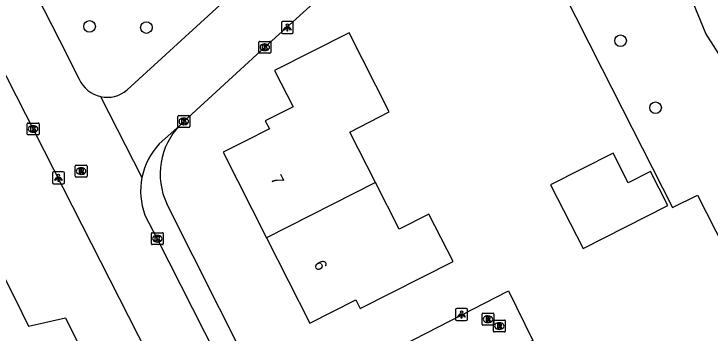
# Model space of a CAD drawing. Extents: x 162722 to 165099, y 384721 to 386283.
# Drawn here: x 163760.6 to 163819.1, y 384969 to 384995.9 of the extents above; entities that cross this region are included whole.
import ezdxf

# ---------------------------------------------------------------- set-up
doc = ezdxf.new("R2010")
doc.units = 0
for name, color, linetype in [('IMGEO_Boom', 7, 'Continuous'), ('IMGEO_Groenvoorziening', 7, 'Continuous'), ('IMGEO_Kolk', 7, 'Continuous'), ('IMGEO_Lichtpunt', 7, 'Continuous'), ('IMGEO_Pand', 7, 'Continuous'), ('IMGEO_Pand_nummerreeks', 7, 'Continuous'), ('IMGEO_Rijbaan_lokaal_open', 7, 'Continuous'), ('IMGEO_Rioolput', 7, 'Continuous'), ('IMGEO_Voetpad_open', 7, 'Continuous')]:
    doc.layers.add(name, color=color, linetype=linetype)

msp = doc.modelspace()

# ---------------------------------------------------------------- linework, layer by layer
at = {"layer": 'IMGEO_Boom'}
for centre in [(163766.981, 384994.813), (163771.756, 384994.718), (163811.579, 384993.61), (163814.52, 384987.979)]:
    msp.add_circle(centre, 0.489, dxfattribs=at)
at = {"layer": 'IMGEO_Groenvoorziening'}
for points in [[(163821.501, 384989.907), (163821.467, 384989.96), (163818.75, 384994.205), (163817.003, 384998.463), (163813.545, 385004.677), (163810.006, 385008.789), (163804.532, 385019.055), (163803.653, 385020.249), (163800.305, 385018.786)], [(163792.25, 385001.396), (163802.343, 385006.509), (163805.625, 385000), (163810.019, 384991.283), (163815.938, 384979.592), (163818.047, 384980.633), (163823.424, 384970.076), (163821.324, 384968.955), (163837.132, 384937.732), (163844.43, 384923.507)]]:
    msp.add_lwpolyline(points, dxfattribs=at)
at = {"layer": 'IMGEO_Kolk'}
for p, q in [((163781.275, 384993.556), (163782.127, 384993.556)), ((163781.2, 384992.63), (163781.2, 384993.482)), ((163781.688, 384993.336), (163781.713, 384993.336)), ((163782.201, 384993.482), (163782.201, 384992.63)), ((163782.127, 384992.556), (163781.275, 384992.556)), ((163781.711, 384992.776), (163781.686, 384992.776)), ((163774.4, 384986.399), (163774.4, 384987.251)), ((163774.475, 384987.325), (163775.327, 384987.325)), ((163774.888, 384987.105), (163774.913, 384987.105)), ((163775.401, 384987.251), (163775.401, 384986.399)), ((163761.742, 384985.768), (163761.742, 384986.62)), ((163761.817, 384986.694), (163762.669, 384986.694)), ((163762.743, 384986.62), (163762.743, 384985.768)), ((163774.911, 384986.545), (163774.886, 384986.545)), ((163762.23, 384986.474), (163762.255, 384986.474)), ((163775.327, 384986.325), (163774.475, 384986.325)), ((163762.669, 384985.694), (163761.817, 384985.694)), ((163762.253, 384985.914), (163762.228, 384985.914)), ((163772.176, 384976.545), (163772.176, 384977.397)), ((163772.251, 384977.471), (163773.103, 384977.471)), ((163772.664, 384977.251), (163772.689, 384977.251)), ((163773.177, 384977.397), (163773.177, 384976.545)), ((163772.687, 384976.691), (163772.662, 384976.691)), ((163773.103, 384976.471), (163772.251, 384976.471))]:
    msp.add_line(p, q, dxfattribs=at)
for points in [[(163781.275, 384993.556), (163782.127, 384993.556)], [(163781.2, 384992.63), (163781.2, 384993.482)], [(163781.521, 384993.256), (163781.644, 384993.256), (163781.644, 384993.105), (163781.774, 384993.256), (163781.938, 384993.256), (163781.792, 384993.105), (163781.945, 384992.856), (163781.793, 384992.856), (163781.708, 384993.02), (163781.644, 384992.953), (163781.644, 384992.856), (163781.521, 384992.856), (163781.521, 384993.256)], [(163782.201, 384993.482), (163782.201, 384992.63)], [(163782.127, 384992.556), (163781.275, 384992.556)], [(163774.4, 384986.399), (163774.4, 384987.251)], [(163774.475, 384987.325), (163775.327, 384987.325)], [(163775.401, 384987.251), (163775.401, 384986.399)], [(163761.742, 384985.768), (163761.742, 384986.62)], [(163761.817, 384986.694), (163762.669, 384986.694)], [(163762.743, 384986.62), (163762.743, 384985.768)], [(163774.721, 384987.025), (163774.844, 384987.025), (163774.844, 384986.874), (163774.974, 384987.025), (163775.138, 384987.025), (163774.992, 384986.874), (163775.145, 384986.625), (163774.993, 384986.625), (163774.908, 384986.789), (163774.844, 384986.722), (163774.844, 384986.625), (163774.721, 384986.625), (163774.721, 384987.025)], [(163762.063, 384986.394), (163762.186, 384986.394), (163762.186, 384986.243), (163762.316, 384986.394), (163762.48, 384986.394), (163762.334, 384986.243), (163762.487, 384985.994), (163762.335, 384985.994), (163762.25, 384986.158), (163762.186, 384986.091), (163762.186, 384985.994), (163762.063, 384985.994), (163762.063, 384986.394)], [(163775.327, 384986.325), (163774.475, 384986.325)], [(163762.669, 384985.694), (163761.817, 384985.694)], [(163772.176, 384976.545), (163772.176, 384977.397)], [(163772.251, 384977.471), (163773.103, 384977.471)], [(163772.497, 384977.171), (163772.62, 384977.171), (163772.62, 384977.02), (163772.75, 384977.171), (163772.914, 384977.171), (163772.768, 384977.02), (163772.921, 384976.771), (163772.769, 384976.771), (163772.684, 384976.935), (163772.62, 384976.868), (163772.62, 384976.771), (163772.497, 384976.771), (163772.497, 384977.171)], [(163773.177, 384977.397), (163773.177, 384976.545)], [(163773.103, 384976.471), (163772.251, 384976.471)]]:
    msp.add_lwpolyline(points, dxfattribs=at)
for centre, start, end in [((163781.277, 384993.48), 91.55205, 178.44795), ((163781.277, 384993.48), 91.55205, 178.44795), ((163782.125, 384993.48), 1.55205, 88.44795), ((163782.125, 384993.48), 1.55205, 88.44795), ((163781.277, 384992.632), 181.55205, 268.44795), ((163781.277, 384992.632), 181.55205, 268.44795), ((163782.125, 384992.632), 271.55205, 358.44795), ((163782.125, 384992.632), 271.55205, 358.44795), ((163774.477, 384987.249), 91.55205, 178.44795), ((163774.477, 384987.249), 91.55205, 178.44795), ((163775.325, 384987.249), 1.55205, 88.44795), ((163775.325, 384987.249), 1.55205, 88.44795), ((163761.819, 384986.618), 91.55205, 178.44795), ((163761.819, 384986.618), 91.55205, 178.44795), ((163762.667, 384986.618), 1.55205, 88.44795), ((163762.667, 384986.618), 1.55205, 88.44795), ((163774.477, 384986.401), 181.55205, 268.44795), ((163774.477, 384986.401), 181.55205, 268.44795), ((163775.325, 384986.401), 271.55205, 358.44795), ((163775.325, 384986.401), 271.55205, 358.44795), ((163761.819, 384985.77), 181.55205, 268.44795), ((163761.819, 384985.77), 181.55205, 268.44795), ((163762.667, 384985.77), 271.55205, 358.44795), ((163762.667, 384985.77), 271.55205, 358.44795), ((163772.253, 384977.395), 91.55205, 178.44795), ((163772.253, 384977.395), 91.55205, 178.44795), ((163773.101, 384977.395), 1.55205, 88.44795), ((163773.101, 384977.395), 1.55205, 88.44795), ((163772.253, 384976.547), 181.55205, 268.44795), ((163772.253, 384976.547), 181.55205, 268.44795), ((163773.101, 384976.547), 271.55205, 358.44795), ((163773.101, 384976.547), 271.55205, 358.44795)]:
    msp.add_arc(centre, 0.0765, start, end, dxfattribs=at)
for centre, major_axis, ratio, start_param, end_param in [((163781.687, 384993.056), (-0.387, 0.002), 0.722429, 4.712389, 7.853982), ((163781.712, 384993.056), (-0.39, 0.002), 0.717154, 1.570796, 4.712389), ((163774.887, 384986.825), (-0.387, 0.002), 0.722429, 4.712389, 7.853982), ((163774.912, 384986.825), (-0.39, 0.002), 0.717154, 1.570796, 4.712389), ((163762.229, 384986.194), (-0.387, 0.002), 0.722429, 4.712389, 7.853982), ((163762.254, 384986.194), (-0.39, 0.002), 0.717154, 1.570796, 4.712389), ((163772.663, 384976.971), (-0.387, 0.002), 0.722429, 4.712389, 7.853982), ((163772.688, 384976.971), (-0.39, 0.002), 0.717154, 1.570796, 4.712389)]:
    msp.add_ellipse(centre, major_axis=major_axis, ratio=ratio, start_param=start_param, end_param=end_param, dxfattribs=at)
at = {"layer": 'IMGEO_Lichtpunt'}
for p, q in [((163783.099, 384995.123), (163783.099, 384994.316)), ((163783.099, 384995.123), (163783.099, 384994.316)), ((163784.001, 384995.218), (163783.193, 384995.218)), ((163784.001, 384995.218), (163783.193, 384995.218)), ((163784.095, 384994.316), (163784.095, 384995.123)), ((163784.095, 384994.316), (163784.095, 384995.123)), ((163783.193, 384994.222), (163784.001, 384994.222)), ((163783.193, 384994.222), (163784.001, 384994.222)), ((163763.875, 384982.491), (163763.875, 384981.684)), ((163763.875, 384982.491), (163763.875, 384981.684)), ((163764.777, 384982.586), (163763.969, 384982.586)), ((163764.777, 384982.586), (163763.969, 384982.586)), ((163764.871, 384981.684), (163764.871, 384982.491)), ((163764.871, 384981.684), (163764.871, 384982.491)), ((163763.969, 384981.59), (163764.777, 384981.59)), ((163763.969, 384981.59), (163764.777, 384981.59)), ((163797.726, 384971.003), (163797.726, 384970.196)), ((163797.726, 384971.003), (163797.726, 384970.196)), ((163798.628, 384971.098), (163797.82, 384971.098)), ((163798.628, 384971.098), (163797.82, 384971.098)), ((163798.722, 384970.196), (163798.722, 384971.003)), ((163798.722, 384970.196), (163798.722, 384971.003)), ((163797.82, 384970.102), (163798.628, 384970.102)), ((163797.82, 384970.102), (163798.628, 384970.102))]:
    msp.add_line(p, q, dxfattribs=at)
for points in [[(163783.473, 384994.787), (163783.512, 384994.759), (163783.324, 384994.497), (163783.286, 384994.524), (163783.473, 384994.787)], [(163783.575, 384994.739), (163783.622, 384994.739), (163783.622, 384994.417), (163783.575, 384994.417), (163783.575, 384994.739)], [(163783.685, 384994.759), (163783.723, 384994.786), (163783.91, 384994.524), (163783.871, 384994.496), (163783.685, 384994.759)], [(163764.249, 384982.155), (163764.288, 384982.127), (163764.1, 384981.865), (163764.062, 384981.892), (163764.249, 384982.155)], [(163764.351, 384982.107), (163764.398, 384982.107), (163764.398, 384981.785), (163764.351, 384981.785), (163764.351, 384982.107)], [(163764.461, 384982.127), (163764.499, 384982.154), (163764.686, 384981.892), (163764.647, 384981.864), (163764.461, 384982.127)], [(163798.1, 384970.667), (163798.139, 384970.639), (163797.951, 384970.377), (163797.913, 384970.404), (163798.1, 384970.667)], [(163798.202, 384970.619), (163798.249, 384970.619), (163798.249, 384970.297), (163798.202, 384970.297), (163798.202, 384970.619)], [(163798.312, 384970.639), (163798.35, 384970.666), (163798.537, 384970.404), (163798.498, 384970.376), (163798.312, 384970.639)]]:
    msp.add_lwpolyline(points, dxfattribs=at)
for centre in [(163783.598, 384994.921), (163764.374, 384982.289), (163798.225, 384970.801)]:
    msp.add_circle(centre, 0.0994, dxfattribs=at)
for centre, start, end in [((163783.193, 384995.123), 90, 180), ((163783.193, 384995.123), 90, 180), ((163784.001, 384995.123), 0, 90), ((163784.001, 384995.123), 0, 90), ((163783.193, 384994.316), 180, 270), ((163783.193, 384994.316), 180, 270), ((163784.001, 384994.316), 270, 0), ((163784.001, 384994.316), 270, 360), ((163763.969, 384982.491), 90, 180), ((163763.969, 384982.491), 90, 180), ((163764.777, 384982.491), 0, 90), ((163764.777, 384982.491), 0, 90), ((163763.969, 384981.684), 180, 270), ((163763.969, 384981.684), 180, 270), ((163764.777, 384981.684), 270, 0), ((163764.777, 384981.684), 270, 360), ((163797.82, 384971.003), 90, 180), ((163797.82, 384971.003), 90, 180), ((163798.628, 384971.003), 0, 90), ((163798.628, 384971.003), 0, 90), ((163797.82, 384970.196), 180, 270), ((163797.82, 384970.196), 180, 270), ((163798.628, 384970.196), 270, 0), ((163798.628, 384970.196), 270, 360)]:
    msp.add_arc(centre, 0.0946, start, end, dxfattribs=at)
at = {"layer": 'IMGEO_Pand'}
for points in [[(163790.99, 384981.69), (163788.838, 384985.937), (163792.159, 384987.62), (163788.786, 384994.276), (163782.526, 384991.103), (163784.074, 384988.047), (163781.744, 384986.866), (163782.084, 384986.194), (163779.987, 384985.131), (163778.211, 384984.231), (163781.848, 384977.055)], [(163814.096, 384982.629), (163812.226, 384981.676), (163810.954, 384984.172), (163805.711, 384981.5), (163808.444, 384976.137), (163815.557, 384979.762), (163814.096, 384982.629)], [(163781.848, 384977.055), (163785.483, 384969.882), (163789.336, 384971.835), (163789.712, 384971.091), (163797.512, 384975.044), (163795.488, 384979.037), (163792.978, 384977.766), (163790.99, 384981.69)], [(163790.99, 384981.69), (163781.848, 384977.055)], [(163759.69, 384973.984), (163761.287, 384970.773), (163761.856, 384969.629), (163764.958, 384970.319), (163766.926, 384966.361), (163758.55, 384962.196), (163759.265, 384960.758), (163755.768, 384959.019), (163753.371, 384963.839), (163751.144, 384968.317), (163750.581, 384969.45)]]:
    msp.add_lwpolyline(points, dxfattribs=at)
at = {"layer": 'IMGEO_Rijbaan_lokaal_open'}
for points in [[(163773.45, 384964.172), (163757.669, 384995.182), (163755.228, 385000), (163754.144, 385002.139)], [(163774.567, 384986.495), (163774.901, 384986.825), (163781.701, 384993.056), (163789.311, 385000), (163789.58, 385000.245), (163792.25, 385001.396)], [(163762.509, 384997.523), (163764.463, 384993.662), (163766.126, 384990.376)], [(163770.14, 384989.47), (163777.917, 384996.589)], [(163767.906, 384988.919), (163771.385, 384982.116)], [(163774.567, 384986.495), (163772.832, 384984.93)], [(163771.635, 384978.961), (163772.677, 384976.971), (163777.624, 384967.177), (163778.389, 384965.352)], [(163782.404, 384962.416), (163802.16, 384972.581), (163804.226, 384968.418), (163784.518, 384958.283)]]:
    msp.add_lwpolyline(points, dxfattribs=at)
for centre, radius, start, end in [((163768.471, 384991.425), 2.569, 204.10264, 257.29401), ((163768.472, 384991.43), 2.574, 257.30806, 310.40207), ((163777.048, 384980.983), 5.775, 136.88763, 168.68658), ((163777.056, 384980.978), 5.784, 168.65157, 200.40965)]:
    msp.add_arc(centre, radius, start, end, dxfattribs=at)
at = {"layer": 'IMGEO_Rioolput'}
for p, q in [((163765.774, 384982.224), (163765.774, 384983.076)), ((163765.849, 384983.15), (163766.701, 384983.15)), ((163766.775, 384983.076), (163766.775, 384982.224)), ((163766.262, 384982.93), (163766.287, 384982.93)), ((163766.701, 384982.15), (163765.849, 384982.15)), ((163766.285, 384982.37), (163766.26, 384982.37)), ((163799.946, 384969.776), (163799.946, 384970.628)), ((163800.021, 384970.702), (163800.873, 384970.702)), ((163800.434, 384970.482), (163800.459, 384970.482)), ((163800.947, 384970.628), (163800.947, 384969.776)), ((163800.975, 384970.13), (163801.827, 384970.13)), ((163800.873, 384969.702), (163800.021, 384969.702)), ((163800.457, 384969.922), (163800.432, 384969.922)), ((163800.9, 384969.204), (163800.9, 384970.056)), ((163801.388, 384969.91), (163801.413, 384969.91)), ((163801.901, 384970.056), (163801.901, 384969.204)), ((163801.827, 384969.13), (163800.975, 384969.13)), ((163801.411, 384969.35), (163801.386, 384969.35))]:
    msp.add_line(p, q, dxfattribs=at)
for points in [[(163765.774, 384982.224), (163765.774, 384983.076)], [(163765.849, 384983.15), (163766.701, 384983.15)], [(163766.775, 384983.076), (163766.775, 384982.224)], [(163766.363, 384982.848), (163766.111, 384982.85), (163766.111, 384982.45)], [(163766.111, 384982.45), (163766.235, 384982.45), (163766.235, 384982.612), (163766.246, 384982.612)], [(163766.289, 384982.769), (163766.235, 384982.769), (163766.235, 384982.688)], [(163766.235, 384982.688), (163766.287, 384982.688)], [(163766.293, 384982.583), (163766.364, 384982.45), (163766.504, 384982.45), (163766.439, 384982.576)], [(163766.701, 384982.15), (163765.849, 384982.15)], [(163799.946, 384969.776), (163799.946, 384970.628)], [(163800.021, 384970.702), (163800.873, 384970.702)], [(163800.535, 384970.4), (163800.283, 384970.402), (163800.283, 384970.002)], [(163800.283, 384970.002), (163800.407, 384970.002), (163800.407, 384970.164), (163800.418, 384970.164)], [(163800.461, 384970.321), (163800.407, 384970.321), (163800.407, 384970.24)], [(163800.407, 384970.24), (163800.459, 384970.24)], [(163800.465, 384970.135), (163800.536, 384970.002), (163800.676, 384970.002), (163800.611, 384970.128)], [(163800.947, 384970.628), (163800.947, 384969.776)], [(163800.975, 384970.13), (163801.827, 384970.13)], [(163800.873, 384969.702), (163800.021, 384969.702)], [(163800.9, 384969.204), (163800.9, 384970.056)], [(163801.489, 384969.828), (163801.237, 384969.83), (163801.237, 384969.43)], [(163801.237, 384969.43), (163801.361, 384969.43), (163801.361, 384969.592), (163801.372, 384969.592)], [(163801.415, 384969.749), (163801.361, 384969.749), (163801.361, 384969.668)], [(163801.361, 384969.668), (163801.413, 384969.668)], [(163801.419, 384969.563), (163801.49, 384969.43), (163801.63, 384969.43), (163801.565, 384969.556)], [(163801.901, 384970.056), (163801.901, 384969.204)], [(163801.827, 384969.13), (163800.975, 384969.13)]]:
    msp.add_lwpolyline(points, dxfattribs=at)
for centre, radius, start, end in [((163765.851, 384983.074), 0.0765, 91.55205, 178.44795), ((163765.851, 384983.074), 0.0765, 91.55205, 178.44795), ((163766.699, 384983.074), 0.0765, 1.55205, 88.44795), ((163766.699, 384983.074), 0.0765, 1.55205, 88.44795), ((163766.245, 384982.559), 0.0533, 26.02933, 88.69889), ((163766.271, 384982.877), 0.19, 274.7715, 282.96867), ((163766.295, 384982.673), 0.0964, 77.00612, 93.18647), ((163766.309, 384982.73), 0.0378, 276.66336, 79.67722), ((163766.362, 384982.738), 0.109, 350.36119, 89.41601), ((163766.36, 384982.738), 0.112, 277.58423, 350.98172), ((163766.344, 384982.523), 0.108, 29.51342, 73.79051), ((163765.851, 384982.226), 0.0765, 181.55205, 268.44795), ((163765.851, 384982.226), 0.0765, 181.55205, 268.44795), ((163766.699, 384982.226), 0.0765, 271.55205, 358.44795), ((163766.699, 384982.226), 0.0765, 271.55205, 358.44795), ((163800.023, 384970.626), 0.0765, 91.55205, 178.44795), ((163800.023, 384970.626), 0.0765, 91.55205, 178.44795), ((163800.417, 384970.111), 0.0533, 26.02933, 88.69889), ((163800.443, 384970.429), 0.19, 274.7715, 282.96867), ((163800.467, 384970.225), 0.0964, 77.00612, 93.18647), ((163800.481, 384970.282), 0.0378, 276.66336, 79.67722), ((163800.534, 384970.29), 0.109, 350.36119, 89.41601), ((163800.532, 384970.29), 0.112, 277.58423, 350.98172), ((163800.516, 384970.075), 0.108, 29.51342, 73.79051), ((163800.871, 384970.626), 0.0765, 1.55205, 88.44795), ((163800.871, 384970.626), 0.0765, 1.55205, 88.44795), ((163800.977, 384970.054), 0.0765, 91.55205, 178.44795), ((163800.977, 384970.054), 0.0765, 91.55205, 178.44795), ((163801.825, 384970.054), 0.0765, 1.55205, 88.44795), ((163801.825, 384970.054), 0.0765, 1.55205, 88.44795), ((163800.023, 384969.778), 0.0765, 181.55205, 268.44795), ((163800.023, 384969.778), 0.0765, 181.55205, 268.44795), ((163800.871, 384969.778), 0.0765, 271.55205, 358.44795), ((163800.871, 384969.778), 0.0765, 271.55205, 358.44795), ((163801.371, 384969.539), 0.0533, 26.02933, 88.69889), ((163801.397, 384969.857), 0.19, 274.7715, 282.96867), ((163801.421, 384969.653), 0.0964, 77.00612, 93.18647), ((163801.435, 384969.71), 0.0378, 276.66336, 79.67722), ((163801.488, 384969.718), 0.109, 350.36119, 89.41601), ((163801.486, 384969.718), 0.112, 277.58423, 350.98172), ((163801.47, 384969.503), 0.108, 29.51342, 73.79051), ((163800.977, 384969.206), 0.0765, 181.55205, 268.44795), ((163800.977, 384969.206), 0.0765, 181.55205, 268.44795), ((163801.825, 384969.206), 0.0765, 271.55205, 358.44795), ((163801.825, 384969.206), 0.0765, 271.55205, 358.44795)]:
    msp.add_arc(centre, radius, start, end, dxfattribs=at)
for centre, major_axis, ratio, start_param, end_param in [((163766.261, 384982.65), (-0.387, 0.002), 0.722429, 4.712389, 7.853982), ((163766.286, 384982.65), (-0.39, 0.002), 0.717154, 1.570796, 4.712389), ((163800.433, 384970.202), (-0.387, 0.002), 0.722429, 4.712389, 7.853982), ((163800.458, 384970.202), (-0.39, 0.002), 0.717154, 1.570796, 4.712389), ((163801.387, 384969.63), (-0.387, 0.002), 0.722429, 4.712389, 7.853982), ((163801.412, 384969.63), (-0.39, 0.002), 0.717154, 1.570796, 4.712389)]:
    msp.add_ellipse(centre, major_axis=major_axis, ratio=ratio, start_param=start_param, end_param=end_param, dxfattribs=at)
at = {"layer": 'IMGEO_Voetpad_open'}
msp.add_lwpolyline([(163782.404, 384962.416), (163782.291, 384962.358), (163773.478, 384979.9)], dxfattribs=at)
msp.add_arc((163778.756, 384982.416), 5.847, 135.75885, 205.48843, dxfattribs=at)

# ---------------------------------------------------------------- texts
at = {"layer": 'IMGEO_Pand_nummerreeks'}
for s, p in [('7', (163782.153, 384982.028)), ('6', (163785.789, 384974.853))]:
    msp.add_text(s, height=1, rotation=296.87566, dxfattribs=at).set_placement(p)

doc.saveas('drawing.dxf')
